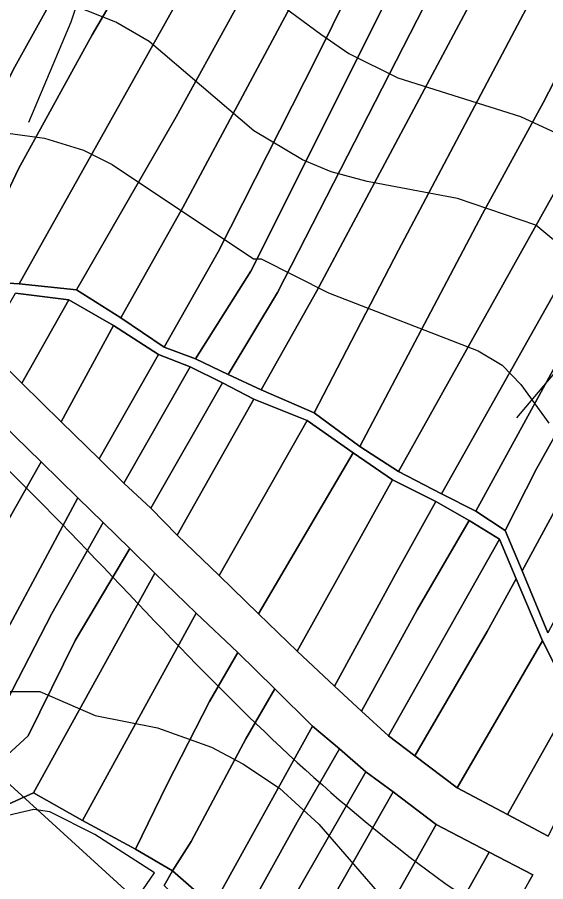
# Model space of a CAD drawing. Extents: x -510989 to -501240, y -1184665 to -1176089.
# Drawn here: x -502137.6 to -501919.1, y -1183995.8 to -1183638 of the extents above; entities that cross this region are included whole.
import ezdxf

# ---------------------------------------------------------------- set-up
doc = ezdxf.new("R2010")
doc.units = 0
for name, color, linetype in [('orna_puda', 7, 'Continuous'), ('ostatni_plocha_x_draha', 7, 'Continuous'), ('popis', 7, 'Continuous'), ('STAV_vyrazne_udolnice', 7, 'Continuous'), ('STAV_zaplavove_uzemi', 7, 'Continuous'), ('trvaly_travni_porost', 7, 'Continuous'), ('vodni_plocha_x_vodni_tok_v_koryt_prir_n_upr', 7, 'Continuous'), ('vrstevnice_01', 7, 'Continuous'), ('vrstevnice_02', 7, 'Continuous')]:
    doc.layers.add(name, color=color, linetype=linetype)

msp = doc.modelspace()

# ---------------------------------------------------------------- linework, layer by layer
at = {"layer": 'orna_puda'}
for points in [[(-502100.14, -1183495.16), (-502062.21, -1183507.9), (-502074.06, -1183538.59), (-502081.42, -1183555.35), (-502138.62, -1183658.56), (-502169.9, -1183720.34), (-502207.15, -1183698.64), (-502142.64, -1183580.87), (-502127.91, -1183549.39)], [(-502040.49, -1183515.15), (-502048.23, -1183535.77), (-502060.75, -1183564.61), (-502077.06, -1183594.8), (-502106.68, -1183645.22), (-502137.07, -1183700.76), (-502158.99, -1183746.91), (-502174.05, -1183743.52), (-502176.75, -1183741.61), (-502179.64, -1183739.6), (-502169.9, -1183720.34), (-502138.62, -1183658.56), (-502081.42, -1183555.35), (-502074.06, -1183538.59), (-502062.21, -1183507.9)], [(-502040.49, -1183515.15), (-502020.52, -1183526.45), (-502027.09, -1183547.73), (-502059.11, -1183609.27), (-502136.83, -1183748.27), (-502158.99, -1183746.91), (-502137.07, -1183700.76), (-502106.68, -1183645.22), (-502077.06, -1183594.8), (-502060.75, -1183564.61), (-502048.23, -1183535.77)], [(-502001.99, -1183539.14), (-501984.86, -1183548.21), (-502006.21, -1183596.04), (-502020.68, -1183626.18), (-502069.15, -1183716.78), (-502094.8, -1183762.44), (-502113.04, -1183750.87), (-502071.84, -1183679.2), (-502048.03, -1183635.84), (-502013.12, -1183567.51)], [(-501967.89, -1183559.2), (-501952.63, -1183563.59), (-501977.91, -1183616.75), (-502040.98, -1183743.05), (-502063.82, -1183779.37), (-502076.77, -1183774.47), (-502054.51, -1183735.05), (-502013.77, -1183654.47), (-501981.58, -1183589.45)], [(-501919.95, -1183573.74), (-501899.11, -1183581.4), (-501979.98, -1183734.42), (-502014.74, -1183801.7), (-502036.72, -1183792.13), (-502013.87, -1183751.47), (-501949.65, -1183631.07)], [(-501899.11, -1183581.4), (-501879.55, -1183591.19), (-501890.62, -1183615.97), (-501919.98, -1183673.1), (-501945.21, -1183719.37), (-501995.87, -1183815.59), (-502014.74, -1183801.7), (-501979.98, -1183734.42)], [(-501847.22, -1183618.69), (-501833.86, -1183627.35), (-501852.43, -1183666.69), (-501876.46, -1183711.57), (-501948, -1183842.42), (-501962.15, -1183835.23), (-501906.5, -1183736.12), (-501867.45, -1183663.61)], [(-501833.86, -1183627.35), (-501822.04, -1183633.36), (-501842.05, -1183676.23), (-501865.97, -1183722.96), (-501922.91, -1183824.92), (-501935.84, -1183850.47), (-501948, -1183842.42), (-501876.46, -1183711.57), (-501852.43, -1183666.69)], [(-501822.04, -1183633.36), (-501811.57, -1183637.21), (-501818.25, -1183655.31), (-501824.65, -1183666.93), (-501829.91, -1183674.36), (-501841.89, -1183705.35), (-501838.08, -1183706.19), (-501884.37, -1183785.13), (-501928.82, -1183867.16), (-501935.84, -1183850.47), (-501922.91, -1183824.92), (-501865.97, -1183722.96), (-501842.05, -1183676.23)], [(-502116.28, -1183754.98), (-502097.78, -1183765.54), (-502119.46, -1183805.37), (-502135.68, -1183789.42)], [(-502039.8, -1183796), (-502017.74, -1183804.93), (-502054.14, -1183869.09), (-502071.41, -1183852.32)], [(-502127.68, -1183821.99), (-502167.38, -1183892.15), (-502203, -1183957.67), (-502217.75, -1183943.51), (-502188.58, -1183889.36), (-502144.22, -1183805.78)], [(-502017.74, -1183804.93), (-501998.71, -1183818.23), (-502037.77, -1183884.94), (-502054.14, -1183869.09)], [(-501964.46, -1183838.44), (-501950.73, -1183846.29), (-501972.16, -1183883.25), (-501995.21, -1183925.15), (-502006.35, -1183914.88), (-501980.4, -1183867)], [(-501950.73, -1183846.29), (-501938.2, -1183853.92), (-501984.11, -1183935.38), (-501995.21, -1183925.15), (-501972.16, -1183883.25)], [(-501938.2, -1183853.92), (-501931.24, -1183870.42), (-501943.27, -1183892.19), (-501973.11, -1183943.71), (-501984.11, -1183935.38)], [(-502063.56, -1183884.63), (-502110.58, -1183970.4), (-502130.94, -1183959.01), (-502080.63, -1183868.08)], [(-501931.24, -1183870.42), (-501920.32, -1183896.03), (-501955.72, -1183956.84), (-501973.11, -1183943.71), (-501943.27, -1183892.19)], [(-502046.44, -1183900.84), (-502058.06, -1183921.21), (-502075.56, -1183955.45), (-502088.66, -1183982.23), (-502110.58, -1183970.4), (-502063.56, -1183884.63)], [(-502004.38, -1183940.69), (-502021.89, -1183971.14), (-502047.62, -1184017.54), (-502056.66, -1184005.83), (-502015.51, -1183931.32)], [(-501993.46, -1183950.23), (-502039.64, -1184030.83), (-502051.41, -1184051.36), (-502045.31, -1184023.93), (-502047.62, -1184017.54), (-502021.89, -1183971.14), (-502004.38, -1183940.69)], [(-501982.16, -1183958.62), (-502031.17, -1184044.95), (-502050.11, -1184078.33), (-502056.67, -1184081.73), (-502051.41, -1184051.36), (-502039.64, -1184030.83), (-501993.46, -1183950.23)], [(-501964.33, -1183972.13), (-502017.85, -1184067.13), (-502025.79, -1184068.02), (-502050.11, -1184078.33), (-502031.17, -1184044.95), (-501982.16, -1183958.62)]]:
    msp.add_lwpolyline(points, close=True, dxfattribs=at)
for points in [[(-502158.99, -1183746.91), (-502136.83, -1183748.27), (-502113.04, -1183750.87), (-502094.8, -1183762.44), (-502076.77, -1183774.47), (-502063.82, -1183779.37), (-502050.41, -1183785.84), (-502036.72, -1183792.13), (-502014.74, -1183801.7), (-501995.87, -1183815.59), (-501979.88, -1183826.02), (-501962.15, -1183835.23), (-501948, -1183842.42), (-501935.84, -1183850.47), (-501928.82, -1183867.16), (-501918.16, -1183892.8)], [(-501908.1, -1183920.31), (-501920.32, -1183896.03), (-501931.24, -1183870.42), (-501938.2, -1183853.92), (-501950.73, -1183846.29), (-501964.46, -1183838.44), (-501982.35, -1183829.43), (-501998.71, -1183818.23), (-502017.74, -1183804.93), (-502039.8, -1183796), (-502052.7, -1183789.29), (-502066.12, -1183782.69), (-502079.13, -1183777.61), (-502097.78, -1183765.54), (-502116.28, -1183754.98), (-502138.32, -1183752.22)]]:
    msp.add_lwpolyline(points, dxfattribs=at)
at = {"layer": 'ostatni_plocha_x_draha'}
for points in [[(-502292.96, -1183632.94), (-502246.95, -1183681.28), (-502228.12, -1183693.06), (-502202.21, -1183721.81), (-502180.88, -1183745.22), (-502165.33, -1183760.43), (-502151.15, -1183774.19), (-502135.68, -1183789.42), (-502119.46, -1183805.37), (-502103.77, -1183820.81), (-502093.56, -1183830.85), (-502082.41, -1183841.12), (-502071.41, -1183852.32), (-502054.14, -1183869.09), (-502037.77, -1183884.94), (-502021.9, -1183900.37), (-502006.35, -1183914.88), (-501995.21, -1183925.15), (-501984.11, -1183935.38), (-501973.11, -1183943.71), (-501955.72, -1183956.84), (-501934.89, -1183967.92), (-501918.03, -1183976.9)], [(-501926.09, -1183995.79), (-501924.39, -1183992.84), (-501942.45, -1183983.47), (-501964.33, -1183972.13), (-501982.16, -1183958.62), (-501993.46, -1183950.23), (-502004.38, -1183940.69), (-502015.51, -1183931.32), (-502031.08, -1183915.9), (-502046.44, -1183900.84), (-502063.56, -1183884.63), (-502080.63, -1183868.08), (-502091.1, -1183857.82), (-502102.07, -1183847.08), (-502112.48, -1183836.87), (-502127.68, -1183821.99), (-502144.22, -1183805.78)]]:
    msp.add_lwpolyline(points, dxfattribs=at)
at = {"layer": 'popis'}
msp.add_lwpolyline([(-502085.72, -1183999.07), (-502080.81, -1183992.04), (-502105.52, -1183976.23), (-502124.13, -1183966.89), (-502130.68, -1183965.86), (-502145.66, -1183969.3), (-502166.23, -1183978.27), (-502190.79, -1183991.53), (-502196.52, -1183994.11), (-502222.32, -1183999.73)], dxfattribs=at)
at = {"layer": 'STAV_vyrazne_udolnice'}
for points in [[(-502132.82, -1183681.39), (-502115.23, -1183639.91), (-502098.35, -1183588.59), (-502089.91, -1183552.74), (-502084.29, -1183530.94)], [(-501930.96, -1183803.72), (-501892.98, -1183758.73), (-501864.14, -1183713.73), (-501842.34, -1183675.07)]]:
    msp.add_lwpolyline(points, dxfattribs=at)
at = {"layer": 'STAV_zaplavove_uzemi'}
msp.add_spline([(-502765.18, -1180820.83), (-502819.12, -1180854.68), (-502855.09, -1180856.79), (-502878.36, -1180851.5), (-502911.15, -1180848.33), (-502954.52, -1180870.54), (-502984.14, -1180869.48), (-503005.29, -1180861.02), (-503048.66, -1180872.66), (-503074.04, -1180895.93), (-503100.49, -1180910.74), (-503124.82, -1180934.01), (-503148.09, -1180961.51), (-503167.13, -1180991.13), (-503214.18, -1181039.04), (-503223.14, -1181058.24), (-503224.42, -1181086.39), (-503233.38, -1181129.91), (-503224.42, -1181152.95), (-503210.34, -1181174.71), (-503189.86, -1181187.51), (-503177.06, -1181216.94), (-503187.3, -1181265.58), (-503182.09, -1181326.92), (-503202.22, -1181367.18), (-503223.9, -1181396.6), (-503227, -1181422.93), (-503244.04, -1181475.59), (-503248.68, -1181509.66), (-503278.16, -1181558.16), (-503308.83, -1181601.52), (-503351.14, -1181645.95), (-503365.95, -1181659.7), (-503395.57, -1181685.09), (-503411.43, -1181722.11), (-503422.01, -1181739.03), (-503437.88, -1181747.49), (-503460.09, -1181743.26), (-503481.25, -1181748.55), (-503492.88, -1181761.25), (-503472.79, -1181803.56), (-503443.17, -1181840.58), (-503413.55, -1181857.5), (-503278.84, -1181941.97), (-503242.23, -1181977.17), (-503180.29, -1182027.85), (-503125.38, -1182098.25), (-503088.78, -1182167.23), (-503075.54, -1182217), (-503114.26, -1182162.8), (-503152.97, -1182091.56), (-503197.89, -1182048.2), (-503210.28, -1182032.71), (-503231.96, -1182021.87), (-503259.83, -1182017.22), (-503266.03, -1182021.87), (-503224.21, -1182048.2), (-503199.43, -1182076.07), (-503157.62, -1182114.79), (-503135.94, -1182159.7), (-503118.9, -1182207.71), (-503111.16, -1182251.07), (-503108.24, -1182409.43), (-503115.92, -1182478.55), (-503128.72, -1182603.98), (-503131.28, -1182696.13), (-503104.4, -1182780.6), (-503071.45, -1182869.91), (-503052.71, -1182886.94), (-502977.76, -1182944.86), (-502838.07, -1183047.07), (-502664.31, -1183174.84), (-502563.8, -1183270.24), (-502485.44, -1183353.71), (-502446.26, -1183432.07), (-502383.48, -1183571.46), (-502315.46, -1183658.04), (-502253.62, -1183724), (-502158.8, -1183808.51), (-502045.43, -1183923.94), (-501930, -1184016.7), (-501793.89, -1184089.91), (-501746.5, -1184127.32), (-501709.09, -1184197.15)], degree=3, dxfattribs=at)
at = {"layer": 'trvaly_travni_porost'}
for points in [[(-502020.52, -1183526.45), (-502001.99, -1183539.14), (-502013.12, -1183567.51), (-502048.03, -1183635.84), (-502071.84, -1183679.2), (-502113.04, -1183750.87), (-502136.83, -1183748.27), (-502059.11, -1183609.27), (-502027.09, -1183547.73)], [(-501984.86, -1183548.21), (-501967.89, -1183559.2), (-501981.58, -1183589.45), (-502013.77, -1183654.47), (-502054.51, -1183735.05), (-502076.77, -1183774.47), (-502094.8, -1183762.44), (-502069.15, -1183716.78), (-502020.68, -1183626.18), (-502006.21, -1183596.04)], [(-501952.63, -1183563.59), (-501936.91, -1183567.35), (-501963.51, -1183621.92), (-502030.02, -1183751.89), (-502050.41, -1183785.84), (-502063.82, -1183779.37), (-502040.98, -1183743.05), (-501977.91, -1183616.75)], [(-501936.91, -1183567.35), (-501919.95, -1183573.74), (-501949.65, -1183631.07), (-502013.87, -1183751.47), (-502036.72, -1183792.13), (-502050.41, -1183785.84), (-502030.02, -1183751.89), (-501963.51, -1183621.92)], [(-501879.55, -1183591.19), (-501863.21, -1183605.66), (-501879.34, -1183639.93), (-501908.63, -1183698.4), (-501979.88, -1183826.02), (-501995.87, -1183815.59), (-501945.21, -1183719.37), (-501919.98, -1183673.1), (-501890.62, -1183615.97)], [(-501847.22, -1183618.69), (-501867.45, -1183663.61), (-501906.5, -1183736.12), (-501962.15, -1183835.23), (-501979.88, -1183826.02), (-501908.63, -1183698.4), (-501879.34, -1183639.93), (-501863.21, -1183605.66)], [(-501806.26, -1183639.16), (-501786.98, -1183642.82), (-501795.79, -1183665.97), (-501812.22, -1183697.4), (-501854.8, -1183773.62), (-501918.16, -1183892.8), (-501928.82, -1183867.16), (-501884.37, -1183785.13), (-501838.08, -1183706.19), (-501825.76, -1183684.45)], [(-502138.32, -1183752.22), (-502116.28, -1183754.98), (-502135.68, -1183789.42), (-502151.15, -1183774.19)], [(-502097.78, -1183765.54), (-502079.13, -1183777.61), (-502103.77, -1183820.81), (-502119.46, -1183805.37)], [(-502079.13, -1183777.61), (-502066.12, -1183782.69), (-502093.56, -1183830.85), (-502103.77, -1183820.81)], [(-502066.12, -1183782.69), (-502052.7, -1183789.29), (-502082.41, -1183841.12), (-502093.56, -1183830.85)], [(-502052.7, -1183789.29), (-502039.8, -1183796), (-502071.41, -1183852.32), (-502082.41, -1183841.12)], [(-501998.71, -1183818.23), (-501982.35, -1183829.43), (-502021.9, -1183900.37), (-502037.77, -1183884.94)], [(-502112.48, -1183836.87), (-502154.2, -1183914.41), (-502188.97, -1183971.19), (-502193.06, -1183967.21), (-502203, -1183957.67), (-502167.38, -1183892.15), (-502127.68, -1183821.99)], [(-501982.35, -1183829.43), (-501964.46, -1183838.44), (-501980.4, -1183867), (-502006.35, -1183914.88), (-502021.9, -1183900.37)], [(-502102.07, -1183847.08), (-502123.3, -1183884.76), (-502144.33, -1183925.77), (-502184.74, -1183975.2), (-502186.98, -1183973.14), (-502188.97, -1183971.19), (-502154.2, -1183914.41), (-502112.48, -1183836.87)], [(-502091.1, -1183857.82), (-502113.58, -1183895.9), (-502133.12, -1183935.38), (-502180.61, -1183979), (-502184.74, -1183975.2), (-502144.33, -1183925.77), (-502123.3, -1183884.76), (-502102.07, -1183847.08)], [(-502080.63, -1183868.08), (-502130.94, -1183959.01), (-502178.87, -1183980.62), (-502180.61, -1183979), (-502133.12, -1183935.38), (-502113.58, -1183895.9), (-502091.1, -1183857.82)], [(-501920.32, -1183896.03), (-501908.1, -1183920.31), (-501934.89, -1183967.92), (-501955.72, -1183956.84)], [(-502031.08, -1183915.9), (-502043.03, -1183936.65), (-502065.68, -1183979.13), (-502073.41, -1183991.2), (-502088.66, -1183982.23), (-502075.56, -1183955.45), (-502058.06, -1183921.21), (-502046.44, -1183900.84)], [(-502015.51, -1183931.32), (-502056.66, -1184005.83), (-502073.41, -1183991.2), (-502065.68, -1183979.13), (-502043.03, -1183936.65), (-502031.08, -1183915.9)], [(-501908.1, -1183920.31), (-501902.95, -1183929.35), (-501898.66, -1183935.62), (-501911.37, -1183963.57), (-501918.03, -1183976.9), (-501934.89, -1183967.92)], [(-501942.45, -1183983.47), (-501966.09, -1184025.86), (-501992.78, -1184071.16), (-502017.85, -1184067.13), (-501964.33, -1183972.13)], [(-501924.39, -1183992.84), (-501926.09, -1183995.79), (-501946.7, -1184032.39), (-501969.43, -1184074.9), (-501992.78, -1184071.16), (-501966.09, -1184025.86), (-501942.45, -1183983.47)]]:
    msp.add_lwpolyline(points, close=True, dxfattribs=at)
at = {"layer": 'vodni_plocha_x_vodni_tok_v_koryt_prir_n_upr'}
for points in [[(-502267.63, -1183996.39), (-502259.14, -1183994.26), (-502250.05, -1183990.92), (-502241.82, -1183991.78), (-502233.99, -1183995.71), (-502223.02, -1183995.25), (-502205.58, -1183992.23), (-502200.51, -1183991.38), (-502196.18, -1183989.23), (-502178.87, -1183980.62), (-502130.94, -1183959.01), (-502110.58, -1183970.4), (-502088.66, -1183982.23), (-502073.41, -1183991.2), (-502076.79, -1183997.32)], [(-502085.72, -1183999.07), (-502080.81, -1183992.04), (-502105.52, -1183976.23), (-502124.13, -1183966.89), (-502130.68, -1183965.86), (-502145.66, -1183969.3), (-502166.23, -1183978.27), (-502185.06, -1183988.94), (-502196.52, -1183994.11), (-502222.32, -1183999.73)]]:
    msp.add_lwpolyline(points, dxfattribs=at)
msp.add_lwpolyline([(-502076.79, -1183997.32), (-502073.41, -1183991.2), (-502056.66, -1184005.83), (-502047.62, -1184017.54), (-502045.31, -1184023.93), (-502051.41, -1184051.36), (-502056.67, -1184081.73), (-502058.71, -1184082.63), (-502058.18, -1184095.71), (-502065.11, -1184075.03), (-502060.47, -1184058.11), (-502052.17, -1184025.05), (-502061.12, -1184013.48), (-502068.32, -1184005.58)], close=True, dxfattribs=at)
at = {"layer": 'vrstevnice_01'}
for points in [[(-501910.09, -1183735), (-501923.09, -1183724), (-501955.5, -1183713), (-501992.91, -1183706), (-502007.81, -1183702), (-502019.59, -1183697), (-502039.81, -1183685), (-502083, -1183648), (-502096.81, -1183640), (-502114.59, -1183633)], [(-502078.91, -1184012), (-502146.81, -1183950), (-502149.31, -1183933), (-502148.41, -1183923), (-502145.31, -1183917), (-502128.31, -1183917), (-502105.41, -1183927), (-502079.59, -1183932), (-502057.31, -1183940), (-502044.31, -1183947), (-502029.19, -1183957), (-502012.81, -1183972), (-501983.41, -1184006)]]:
    msp.add_lwpolyline(points, dxfattribs=at)
at = {"layer": 'vrstevnice_02'}
for points in [[(-502063.31, -1183607), (-502012, -1183645), (-502000.41, -1183653), (-501980.19, -1183663), (-501929.41, -1183679), (-501905.91, -1183690)], [(-502141.5, -1183686), (-502126.31, -1183688), (-502110.19, -1183693), (-502098.31, -1183699), (-502039.91, -1183738), (-502036.69, -1183738), (-502008.81, -1183752), (-501947, -1183776), (-501937.09, -1183782), (-501929.31, -1183790), (-501917.81, -1183806)]]:
    msp.add_lwpolyline(points, dxfattribs=at)

doc.saveas('drawing.dxf')
